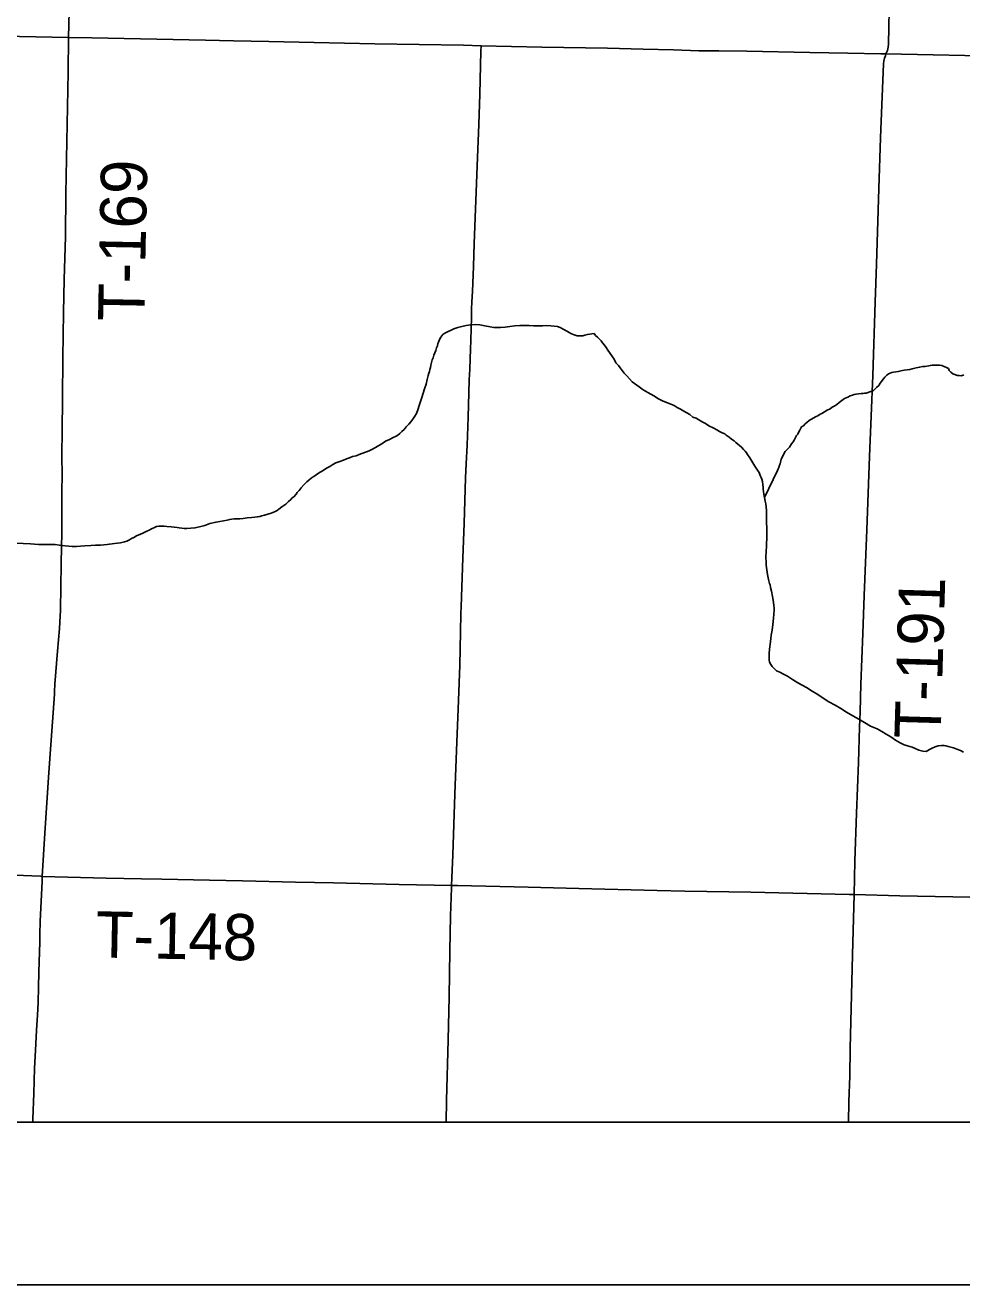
# Model space of a CAD drawing. Extents: x 2.1 to 73.9, y 4 to 26.
# Drawn here: x 47.537 to 48.112, y 18.005 to 18.779 of the extents above; entities that cross this region are included whole.
import ezdxf

# ---------------------------------------------------------------- set-up
doc = ezdxf.new("R2010")
doc.units = 0
for name, color, linetype in [('GM_X_County_Road', 7, 'Continuous'), ('GM_X_Minor_River', 7, 'Continuous'), ('GM_X_Township_Road', 7, 'Continuous'), ('GM_X_Township_Road_Text', 7, 'Continuous'), ('SH_Data', 7, 'Continuous')]:
    doc.layers.add(name, color=color, linetype=linetype)

msp = doc.modelspace()

# ---------------------------------------------------------------- linework, layer by layer
at = {"layer": 'GM_X_County_Road'}
for points in [[(47.27873, 18.77671), (47.28257, 18.77663), (47.29034, 18.77646), (47.31364, 18.77606), (47.33539, 18.77575), (47.36179, 18.77524), (47.37422, 18.775), (47.38974, 18.77468), (47.40528, 18.77448), (47.42546, 18.77411), (47.43789, 18.77386), (47.48295, 18.77296), (47.50935, 18.77233), (47.52334, 18.77214), (47.56352, 18.77134)], [(47.56352, 18.77134), (47.57771, 18.77106), (47.64763, 18.76963), (47.66471, 18.76927), (47.68646, 18.76885), (47.71441, 18.76814), (47.7517, 18.76746), (47.80608, 18.76652), (47.81688, 18.76628)], [(47.81688, 18.76628), (47.83559, 18.76588), (47.85423, 18.76542), (47.89462, 18.76467), (47.91637, 18.76418), (47.935, 18.76367), (47.95054, 18.76322), (47.96297, 18.76316), (47.98005, 18.76288), (48.01889, 18.76214), (48.04219, 18.76166), (48.06239, 18.76127), (48.06559, 18.7612)], [(48.06559, 18.7612), (48.14317, 18.75961), (48.19289, 18.75882), (48.21931, 18.75858), (48.26436, 18.75769), (48.29386, 18.75687), (48.31247, 18.75577), (48.32646, 18.75526), (48.38084, 18.75433), (48.42589, 18.75346), (48.47716, 18.75238), (48.50046, 18.75179), (48.51911, 18.75153), (48.55484, 18.75085), (48.57009, 18.75051)]]:
    msp.add_lwpolyline(points, dxfattribs=at)
at = {"layer": 'GM_X_Minor_River'}
for points in [[(47.69441, 18.483), (47.69688, 18.4847), (47.6986, 18.48622), (47.69993, 18.48755), (47.70088, 18.48849), (47.70183, 18.48925), (47.70336, 18.49077), (47.70393, 18.49172), (47.70507, 18.49304), (47.70641, 18.49475), (47.70793, 18.49646), (47.70983, 18.49835), (47.71117, 18.49949), (47.7125, 18.50062), (47.71364, 18.50138), (47.71478, 18.50214), (47.71631, 18.50327), (47.71802, 18.50422), (47.71992, 18.50536), (47.72183, 18.50668), (47.72392, 18.50781), (47.72582, 18.50895), (47.72773, 18.51009), (47.7302, 18.51084), (47.73229, 18.51159), (47.7342, 18.51254), (47.7361, 18.5131), (47.738, 18.51386), (47.74009, 18.51442), (47.742, 18.51518), (47.74808, 18.51744), (47.7498, 18.5182), (47.75208, 18.51952), (47.75398, 18.52065), (47.75589, 18.52179), (47.75817, 18.5233), (47.76065, 18.52444), (47.76293, 18.52557), (47.76464, 18.52633), (47.76578, 18.52708), (47.76693, 18.52803), (47.76826, 18.52936), (47.76959, 18.53049), (47.77093, 18.5322), (47.77245, 18.53372), (47.77378, 18.53523), (47.77493, 18.53694), (47.77626, 18.53865), (47.77721, 18.54036), (47.77798, 18.54263), (47.77893, 18.54529), (47.7797, 18.54776), (47.78046, 18.55023), (47.78123, 18.55289), (47.78219, 18.55555), (47.78314, 18.55839), (47.78372, 18.56124), (47.78429, 18.56371), (47.78486, 18.56504), (47.78525, 18.56618), (47.78544, 18.56732), (47.78582, 18.56865), (47.78601, 18.56998), (47.7864, 18.57169), (47.78678, 18.57321), (47.78735, 18.57454), (47.78793, 18.57625), (47.7885, 18.57758), (47.78907, 18.5791), (47.78945, 18.58062), (47.79003, 18.58195), (47.79041, 18.58327), (47.79079, 18.58422), (47.79117, 18.58517), (47.79155, 18.58612), (47.79213, 18.58726), (47.79346, 18.58878), (47.7946, 18.58973), (47.80012, 18.59237), (47.8026, 18.59312), (47.80507, 18.59388), (47.80773, 18.59444), (47.81058, 18.59481), (47.81325, 18.59499), (47.8161, 18.5948), (47.81914, 18.59422), (47.82237, 18.59364), (47.82465, 18.59325), (47.82655, 18.59324), (47.82883, 18.59324), (47.83169, 18.59342), (47.83454, 18.59379), (47.83758, 18.59416), (47.84062, 18.59434), (47.84386, 18.59434), (47.84652, 18.59433), (47.84899, 18.59413), (47.85203, 18.59412), (47.85469, 18.59411), (47.85717, 18.5943), (47.85964, 18.5941)], [(47.85964, 18.5941), (47.86173, 18.59409), (47.86382, 18.59371), (47.86553, 18.59313), (47.86762, 18.59199), (47.8699, 18.59065), (47.87199, 18.5895), (47.87408, 18.58874), (47.87598, 18.58797), (47.87807, 18.58796), (47.8794, 18.58815), (47.88054, 18.58853), (47.88225, 18.5889), (47.88377, 18.58909), (47.88492, 18.58928), (47.88625, 18.58946), (47.88719, 18.58832), (47.88833, 18.58718), (47.88966, 18.58603), (47.89061, 18.58508), (47.89156, 18.58374), (47.8927, 18.58241), (47.89365, 18.58089), (47.89478, 18.57917), (47.89858, 18.57365), (47.89971, 18.57137), (47.90123, 18.56984), (47.90237, 18.56832), (47.90351, 18.56679), (47.90484, 18.56508), (47.90635, 18.56355), (47.90806, 18.56165), (47.90977, 18.55974), (47.91395, 18.55669), (47.91642, 18.55497), (47.91926, 18.55325), (47.92307, 18.55115), (47.92591, 18.54943), (47.92876, 18.5479), (47.93142, 18.54695), (47.93351, 18.54599), (47.93541, 18.54522), (47.93731, 18.54408), (47.9394, 18.54293), (47.94149, 18.54178), (47.9432, 18.54083), (47.9451, 18.53968), (47.947, 18.53816), (47.94909, 18.53739), (47.95061, 18.53644), (47.9527, 18.53529), (47.95479, 18.53414), (47.95687, 18.53281), (47.95935, 18.53147), (47.96162, 18.53032), (47.96333, 18.52937), (47.96504, 18.52841), (47.96656, 18.52784), (47.96751, 18.52707), (47.96922, 18.52574), (47.97074, 18.5246), (47.97226, 18.52364), (47.9734, 18.5225), (47.97454, 18.52154), (47.97568, 18.52059), (47.97682, 18.51964), (47.97814, 18.5183), (47.97909, 18.51716), (47.97985, 18.51621), (47.98061, 18.51525), (47.98194, 18.51316), (47.98497, 18.50802), (47.9863, 18.50611), (47.98706, 18.50497), (47.98763, 18.50402), (47.98838, 18.50231), (47.98895, 18.50097), (47.98933, 18.50002), (47.98971, 18.4985), (47.98989, 18.4966), (47.99008, 18.49508), (47.99008, 18.49375), (47.99046, 18.49242), (47.99065, 18.4907), (47.99102, 18.4888), (47.9914, 18.48652), (47.99178, 18.48481), (47.99196, 18.4831), (47.99215, 18.48082), (47.99214, 18.47853), (47.99214, 18.47663), (47.99214, 18.47473), (47.99214, 18.47283), (47.99232, 18.47055), (47.99232, 18.46827), (47.99231, 18.46618), (47.99231, 18.46371), (47.9923, 18.46029), (47.99211, 18.45801), (47.99192, 18.45649), (47.99191, 18.45478)], [(47.99102, 18.4888), (47.99904, 18.50532), (47.99942, 18.50627), (47.9998, 18.50721), (48.00018, 18.50854), (48.00057, 18.50949), (48.00114, 18.51234), (48.00362, 18.5169), (48.00629, 18.51974), (48.00762, 18.52164), (48.00857, 18.52297), (48.00915, 18.52392), (48.00991, 18.52524), (48.01067, 18.52676), (48.01143, 18.52771), (48.01182, 18.52866), (48.01258, 18.53018), (48.01372, 18.53207), (48.01487, 18.53283), (48.01601, 18.53397), (48.01696, 18.53473), (48.01848, 18.53605), (48.02077, 18.53757), (48.02267, 18.53851), (48.02381, 18.53889), (48.02514, 18.53984), (48.0261, 18.5404), (48.02781, 18.54135), (48.02952, 18.54229), (48.03124, 18.54324), (48.03257, 18.54419), (48.03428, 18.54513), (48.03542, 18.54589), (48.03676, 18.54703), (48.03847, 18.54835), (48.04018, 18.54949), (48.04209, 18.55043), (48.04361, 18.55119), (48.04494, 18.55156), (48.04608, 18.55194), (48.04722, 18.55232), (48.04874, 18.5525), (48.05027, 18.55269), (48.0516, 18.55269), (48.05255, 18.55287), (48.0535, 18.55287), (48.05635, 18.55381), (48.05787, 18.55457), (48.05978, 18.55627), (48.0613, 18.5576), (48.06207, 18.55893), (48.06283, 18.56007), (48.06378, 18.56139), (48.06492, 18.56272), (48.06607, 18.56386), (48.06721, 18.56462), (48.06816, 18.56518), (48.06911, 18.56556), (48.07025, 18.56575), (48.07158, 18.56593), (48.0731, 18.56612), (48.07482, 18.5665), (48.07672, 18.56687), (48.07862, 18.56724), (48.08033, 18.56743), (48.08166, 18.56781), (48.08414, 18.56837), (48.08623, 18.56874), (48.08813, 18.56912), (48.08965, 18.5693), (48.09079, 18.56949), (48.09193, 18.56968), (48.09289, 18.56986), (48.09403, 18.57005), (48.09498, 18.57005), (48.09688, 18.57004), (48.0984, 18.57004), (48.09992, 18.56984), (48.10182, 18.56908), (48.10277, 18.56851), (48.10391, 18.56793), (48.10448, 18.56679), (48.10543, 18.56565), (48.10657, 18.56469), (48.10961, 18.56373), (48.11056, 18.56373), (48.11189, 18.56354), (48.11341, 18.5641)], [(47.53105, 18.46067), (47.54017, 18.46026), (47.54264, 18.46006), (47.54512, 18.45986), (47.54873, 18.45985), (47.55196, 18.45984), (47.55519, 18.45984), (47.55785, 18.45945), (47.55975, 18.45925), (47.56146, 18.45906), (47.56356, 18.45886), (47.56565, 18.45866), (47.56831, 18.45866), (47.57078, 18.45884), (47.57344, 18.45902), (47.57725, 18.4592), (47.5801, 18.45938), (47.58314, 18.45956), (47.58713, 18.45993), (47.5917, 18.46049), (47.59531, 18.46086), (47.59778, 18.46142), (47.59931, 18.46199), (47.60083, 18.46274), (47.60216, 18.4635), (47.60368, 18.46426), (47.60521, 18.4652), (47.60768, 18.46614), (47.6092, 18.4669), (47.6111, 18.46785), (47.61301, 18.4686), (47.61453, 18.46955), (47.61624, 18.4703), (47.61757, 18.47087), (47.61891, 18.47105), (47.62043, 18.47105), (47.62214, 18.47104), (47.62385, 18.47085), (47.62651, 18.47065), (47.62841, 18.47046), (47.63012, 18.47026), (47.63145, 18.47007), (47.63297, 18.46987), (47.63449, 18.46968), (47.6362, 18.46967), (47.63849, 18.46986), (47.64115, 18.47004), (47.644, 18.47079), (47.64723, 18.47154), (47.65028, 18.47267), (47.65408, 18.47361), (47.66093, 18.47492), (47.66245, 18.4753), (47.66378, 18.47548), (47.66511, 18.47567), (47.66664, 18.47567), (47.66873, 18.47566), (47.67082, 18.47584), (47.67329, 18.47622), (47.67614, 18.4764), (47.67785, 18.47658), (47.67938, 18.47677), (47.6809, 18.47715), (47.68223, 18.47752), (47.68394, 18.4779), (47.68584, 18.47846), (47.68794, 18.47922), (47.69003, 18.47997), (47.69155, 18.48073), (47.69269, 18.48148), (47.69441, 18.483)], [(47.99191, 18.45478), (47.99172, 18.45307), (47.99172, 18.45136), (47.9919, 18.44964), (47.99209, 18.44717), (47.99247, 18.44432), (47.99284, 18.44147), (47.99341, 18.43843), (47.99397, 18.43595), (47.99454, 18.435), (47.99473, 18.43348), (47.99529, 18.4312), (47.99586, 18.42796), (47.99642, 18.42454), (47.9968, 18.42226), (47.99699, 18.42093), (47.99699, 18.4196), (47.99641, 18.41466), (47.99602, 18.41067), (47.99563, 18.40725), (47.99506, 18.40421), (47.99486, 18.40212), (47.99467, 18.40022), (47.99448, 18.39851), (47.99428, 18.39718), (47.99409, 18.39528), (47.9939, 18.39319), (47.99389, 18.39148), (47.99389, 18.39034), (47.99389, 18.38881), (47.99408, 18.38786), (47.99446, 18.38672), (47.99559, 18.38501), (47.99692, 18.38367), (47.99844, 18.38234), (48.00034, 18.38138), (48.00262, 18.38024), (48.00509, 18.3789), (48.00813, 18.37699), (48.01155, 18.37489), (48.01668, 18.37202), (48.02028, 18.36973), (48.0237, 18.36763), (48.02693, 18.36553), (48.03054, 18.36324), (48.03434, 18.36114), (48.03795, 18.35923), (48.04137, 18.35694), (48.04517, 18.35464), (48.04896, 18.35254), (48.05238, 18.35063), (48.05599, 18.34834), (48.06017, 18.34662), (48.06302, 18.34509), (48.06568, 18.34337), (48.06853, 18.34165), (48.07138, 18.33974), (48.07423, 18.33803), (48.0767, 18.33688), (48.07879, 18.33611), (48.08031, 18.33573), (48.08164, 18.33534), (48.08316, 18.33477), (48.08582, 18.33362), (48.08829, 18.33285), (48.09019, 18.33266), (48.09228, 18.33398), (48.094, 18.33474), (48.0959, 18.33568), (48.09761, 18.33625), (48.0997, 18.33643), (48.10122, 18.33643), (48.10236, 18.33623), (48.10388, 18.33585), (48.10541, 18.33547), (48.10711, 18.33489), (48.10921, 18.33412), (48.1113, 18.33336), (48.11319, 18.3324)]]:
    msp.add_lwpolyline(points, dxfattribs=at)
at = {"layer": 'GM_X_Township_Road'}
for points in [[(47.56352, 18.77134), (47.56378, 18.78737), (47.56438, 18.80912), (47.56493, 18.83243), (47.56529, 18.84486), (47.56627, 18.8837), (47.56673, 18.89924), (47.56714, 18.91633), (47.56788, 18.9443), (47.56871, 18.98316), (47.56955, 19.02239)], [(48.06559, 18.7612), (48.06647, 18.76342), (48.06698, 18.76542), (48.06707, 18.76716), (48.06778, 18.79848), (48.06814, 18.82179), (48.06852, 18.84977), (48.06918, 18.88085), (48.06966, 18.90416), (48.07002, 18.92903), (48.07157, 18.99429), (48.0718, 19.01269)], [(47.54735, 18.25603), (47.54882, 18.28262), (47.55127, 18.31986), (47.55477, 18.36794), (47.55478, 18.3695), (47.55506, 18.37415), (47.55676, 18.39429), (47.55798, 18.40823), (47.55838, 18.41598), (47.55844, 18.41909), (47.55866, 18.43463), (47.55889, 18.44705), (47.55917, 18.45947), (47.55926, 18.46568), (47.55933, 18.475), (47.55937, 18.48588), (47.55938, 18.49363), (47.55946, 18.50139), (47.5593, 18.51538), (47.55959, 18.52937), (47.55978, 18.54957), (47.55993, 18.57444), (47.56043, 18.60242), (47.56085, 18.62262), (47.56151, 18.64904), (47.5619, 18.67546), (47.56317, 18.75007), (47.56352, 18.77134)], [(47.80452, 18.41756), (47.80461, 18.42158), (47.80571, 18.45171), (47.80649, 18.47286), (47.80731, 18.50089), (47.80762, 18.50935), (47.80824, 18.52097), (47.80898, 18.53814), (47.80942, 18.55313), (47.80965, 18.56105), (47.80988, 18.56765), (47.81037, 18.58008), (47.81051, 18.58507), (47.81074, 18.59276), (47.81091, 18.59891), (47.81107, 18.60443), (47.81129, 18.60904), (47.81158, 18.61528), (47.81217, 18.63057), (47.81272, 18.64481), (47.8147, 18.69766), (47.81557, 18.71786), (47.81609, 18.73651), (47.8168, 18.76295), (47.81688, 18.76628)], [(48.04598, 18.24485), (48.04647, 18.26536), (48.04739, 18.29488), (48.04863, 18.32595), (48.04934, 18.3477), (48.04973, 18.35702), (48.05021, 18.37411), (48.05131, 18.40518), (48.05221, 18.42848), (48.05383, 18.46887), (48.05542, 18.51392), (48.05652, 18.53877), (48.05748, 18.56362), (48.05903, 18.60868), (48.05971, 18.63198), (48.06118, 18.6786), (48.06227, 18.70967), (48.06295, 18.72987), (48.06388, 18.75006), (48.06415, 18.75508), (48.06432, 18.75687), (48.06473, 18.75871), (48.06524, 18.76009), (48.06559, 18.7612)], [(47.79871, 18.25043), (47.79943, 18.26923), (47.80069, 18.30654), (47.80182, 18.33334), (47.80311, 18.36405), (47.80392, 18.38581), (47.80426, 18.40603), (47.80452, 18.41756)], [(47.40896, 18.26161), (47.41249, 18.26149), (47.4191, 18.26126), (47.43151, 18.26075), (47.43925, 18.26039), (47.45785, 18.25972), (47.49664, 18.25811), (47.51992, 18.25715), (47.5463, 18.25605), (47.54735, 18.25603)], [(47.54151, 18.10511), (47.54161, 18.10717), (47.54207, 18.12271), (47.54262, 18.13824), (47.54309, 18.1491), (47.54369, 18.16153), (47.54437, 18.17083), (47.54481, 18.17858), (47.54506, 18.18789), (47.54527, 18.19721), (47.54579, 18.21586), (47.54585, 18.22052), (47.54612, 18.22828), (47.54719, 18.25313), (47.54735, 18.25603)], [(47.54735, 18.25603), (47.58665, 18.25496), (47.60837, 18.2545), (47.6208, 18.25436), (47.65011, 18.25363), (47.67029, 18.2532), (47.70291, 18.2525), (47.72621, 18.25201), (47.76659, 18.25111), (47.79871, 18.25043)], [(47.79541, 18.10511), (47.79568, 18.11837), (47.79657, 18.15566), (47.79718, 18.18207), (47.79775, 18.21017), (47.79819, 18.23179), (47.79866, 18.24888), (47.79871, 18.25043)], [(47.79871, 18.25043), (47.80231, 18.25035), (47.8458, 18.24948), (47.87686, 18.24864), (47.92501, 18.24736), (47.94209, 18.247), (47.98248, 18.24635), (48.04305, 18.24493), (48.04598, 18.24485)], [(48.04261, 18.10511), (48.04287, 18.11773), (48.04334, 18.13327), (48.04358, 18.15037), (48.04509, 18.20786), (48.04598, 18.24485)], [(48.04598, 18.24485), (48.0741, 18.24396), (48.10672, 18.24334), (48.14866, 18.24268), (48.19059, 18.24178), (48.20457, 18.24146), (48.22477, 18.24124), (48.25583, 18.24062), (48.27447, 18.24013), (48.29621, 18.23964), (48.31795, 18.23891), (48.39873, 18.23792), (48.4795, 18.23682), (48.52765, 18.23607), (48.54629, 18.23575), (48.55129, 18.23557)]]:
    msp.add_lwpolyline(points, dxfattribs=at)
at = {"layer": 'SH_Data'}
for p, q in [((41.95853, 18.10511), (48.75853, 18.10511)), ((41.85853, 18.00511), (48.85853, 18.00511))]:
    msp.add_line(p, q, dxfattribs=at)

# ---------------------------------------------------------------- texts
at = {"layer": 'GM_X_Township_Road_Text'}
for s, rotation, p in [('T-169', 88.87694, (47.60995, 18.59676)), ('T-191', 88.32122, (48.09912, 18.34028)), ('T-148', 358.88093, (47.57991, 18.20621))]:
    msp.add_text(s, height=0.028409, rotation=rotation, dxfattribs=at).set_placement(p)

doc.saveas('drawing.dxf')
